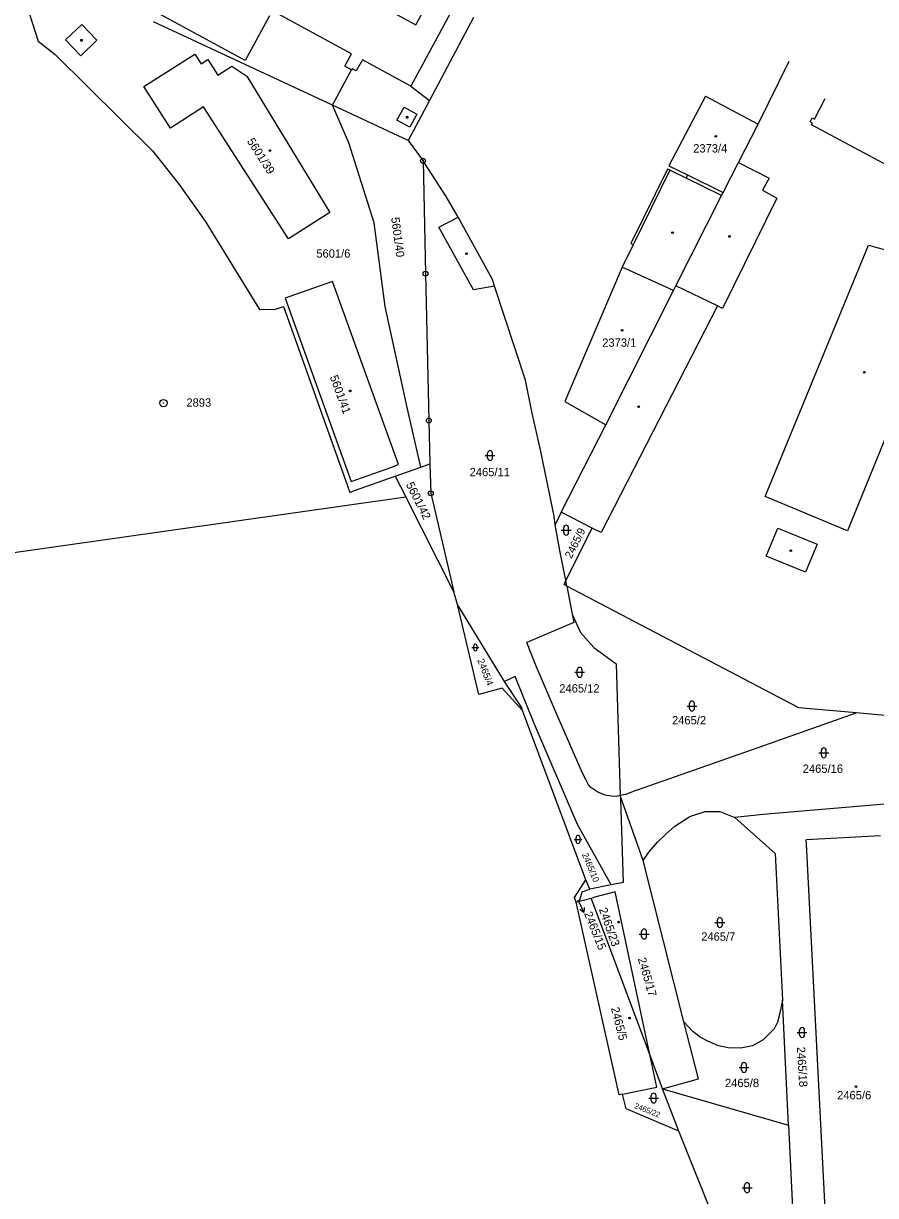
# Model space of a CAD drawing. Extents: x -822293 to -820259, y -1071573 to -1068794.
# Drawn here: x -820913.8 to -820740.1, y -1070379.8 to -1070140.8 of the extents above; entities that cross this region are included whole.
import ezdxf

# ---------------------------------------------------------------- set-up
doc = ezdxf.new("R2010")
doc.units = 0
for name, color, linetype in [('Vrstva 1', 7, 'Continuous'), ('Vrstva 10', 7, 'Continuous'), ('Vrstva 13', 7, 'Continuous'), ('Vrstva 14', 7, 'Continuous'), ('Vrstva 16', 7, 'Continuous'), ('Vrstva 17', 7, 'Continuous'), ('Vrstva 18', 7, 'Continuous'), ('Vrstva 19', 7, 'Continuous'), ('Vrstva 2', 7, 'Continuous'), ('Vrstva 24', 7, 'Continuous'), ('Vrstva 25', 7, 'Continuous'), ('Vrstva 29', 7, 'Continuous'), ('Vrstva 3', 7, 'Continuous'), ('Vrstva 4', 7, 'Continuous')]:
    doc.layers.add(name, color=color, linetype=linetype)

# ---------------------------------------------------------------- blocks, each defined once
blk = doc.blocks.new('Z402')
at = {"layer": 'Vrstva 2'}
for p, q in [((-10, 10), (20, 10)), ((-10, -20), (-10, 10)), ((20, 10), (20, -20)), ((20, -20), (-10, -20))]:
    blk.add_line(p, q, dxfattribs=at)

msp = doc.modelspace()

# ---------------------------------------------------------------- linework, layer by layer
at = {"layer": 'Vrstva 1'}
for p, q in [((-820846.92, -1070147), (-820888.98, -1070124.08)), ((-820822.91, -1070131.57), (-820834.85, -1070153.58)), ((-820868.61, -1070148.39), (-820887.62, -1070138.03)), ((-820850.84, -1070157.46), (-820887.34, -1070140.5)), ((-820863.64, -1070139.26), (-820868.61, -1070148.39)), ((-820822.03, -1070139.6), (-820831.01, -1070156.49)), ((-820889.3, -1070153.67), (-820878.86, -1070147.05)), ((-820878.86, -1070147.05), (-820877.61, -1070149.01)), ((-820877.61, -1070149.01), (-820876.24, -1070148.14)), ((-820876.24, -1070148.14), (-820874.2, -1070151.37)), ((-820848.3, -1070149.55), (-820846.92, -1070147)), ((-820874.2, -1070151.37), (-820871.31, -1070149.54)), ((-820871.31, -1070149.54), (-820868.25, -1070151.57)), ((-820850.84, -1070157.46), (-820846.92, -1070150.29)), ((-820846.92, -1070150.29), (-820848.3, -1070149.55)), ((-820883.85, -1070162.18), (-820889.3, -1070153.67)), ((-820834.85, -1070153.58), (-820831.01, -1070156.49)), ((-820877.14, -1070157.82), (-820883.85, -1070162.18)), ((-820835.36, -1070164.66), (-820850.84, -1070157.46)), ((-820847.5, -1070165.14), (-820850.84, -1070157.46)), ((-820835.36, -1070164.66), (-820850.84, -1070157.46)), ((-820847.5, -1070165.14), (-820850.84, -1070157.46)), ((-820831.01, -1070156.49), (-820835.36, -1070164.66)), ((-820831.01, -1070156.49), (-820835.36, -1070164.66)), ((-820835.36, -1070164.66), (-820832.35, -1070168.8)), ((-820842.31, -1070181.46), (-820847.5, -1070165.14)), ((-820832.35, -1070168.8), (-820831.85, -1070191.82)), ((-820831.99, -1070169.36), (-820832.35, -1070168.8)), ((-820827.6, -1070176.08), (-820831.99, -1070169.36)), ((-820782.53, -1070170.49), (-820789.99, -1070185.69)), ((-820782.03, -1070170.73), (-820782.53, -1070170.49)), ((-820778.43, -1070171.69), (-820778.67, -1070172.38)), ((-820825.2, -1070180.32), (-820827.6, -1070176.08)), ((-820771.51, -1070175.9), (-820771.18, -1070175.25)), ((-820840.04, -1070198.5), (-820842.31, -1070181.46)), ((-820818.16, -1070193.02), (-820825.2, -1070180.32)), ((-820789.99, -1070185.69), (-820789.49, -1070185.93)), ((-820831.85, -1070191.82), (-820831.16, -1070221.77)), ((-820817.81, -1070194.36), (-820818.16, -1070193.02)), ((-820811.47, -1070213.55), (-820817.81, -1070194.36)), ((-820835.57, -1070219.11), (-820840.04, -1070198.5)), ((-820810.12, -1070220.29), (-820811.47, -1070213.55)), ((-820832.77, -1070231.24), (-820835.57, -1070219.11)), ((-820831.16, -1070221.77), (-820830.93, -1070230.58)), ((-820808.4, -1070227.71), (-820810.12, -1070220.29)), ((-820804.2, -1070240.46), (-820795.08, -1070222.64)), ((-820805.61, -1070241.24), (-820808.4, -1070227.71)), ((-820836.68, -1070232.63), (-820832.77, -1070231.24)), ((-820832.77, -1070231.24), (-820830.93, -1070230.58)), ((-820830.93, -1070230.58), (-820830.77, -1070236.59)), ((-820838.01, -1070233.1), (-820836.68, -1070232.63)), ((-820830.77, -1070236.59), (-820826.1, -1070256.7)), ((-820959.73, -1070254.91), (-820835.88, -1070237.32)), ((-820805.38, -1070243.04), (-820805.61, -1070241.24)), ((-820804.2, -1070240.46), (-820805.38, -1070243.04)), ((-820797.83, -1070243.67), (-820804.2, -1070240.46)), ((-820804.45, -1070248.28), (-820805.38, -1070243.04)), ((-820803.2, -1070254.4), (-820797.83, -1070243.67)), ((-820803.2, -1070254.4), (-820804.45, -1070248.28)), ((-820803, -1070255.5), (-820803.2, -1070254.4)), ((-820755.71, -1070280.3), (-820803, -1070255.5)), ((-820803, -1070255.5), (-820801.94, -1070261.25)), ((-820815.71, -1070274.99), (-820825.3, -1070259.25)), ((-820801.63, -1070262.92), (-820811.2, -1070266.98)), ((-820801.94, -1070261.25), (-820801.63, -1070262.92)), ((-820801.94, -1070261.25), (-820800.23, -1070264.95)), ((-820800.23, -1070264.95), (-820797.52, -1070268.04)), ((-820809.25, -1070271.85), (-820811.2, -1070266.98)), ((-820797.52, -1070268.04), (-820792.96, -1070271.33)), ((-820804.97, -1070281.8), (-820809.25, -1070271.85)), ((-820792.96, -1070271.33), (-820792.13, -1070298.22)), ((-820813.53, -1070273.91), (-820815.71, -1070274.99)), ((-820809.66, -1070283.54), (-820813.53, -1070273.91)), ((-820812.3, -1070280.2), (-820815.71, -1070274.99)), ((-820812.1, -1070280.9), (-820812.3, -1070280.2)), ((-820799.82, -1070293.66), (-820804.97, -1070281.8)), ((-820762.63, -1070287.92), (-820744, -1070281.37)), ((-820744, -1070281.37), (-820755.71, -1070280.3)), ((-820737.36, -1070281.98), (-820744, -1070281.37)), ((-820800.87, -1070304.08), (-820809.66, -1070283.54)), ((-820788.84, -1070297.13), (-820762.63, -1070287.92)), ((-820799.1, -1070295.1), (-820799.82, -1070293.66)), ((-820798.6, -1070296), (-820799.1, -1070295.1)), ((-820798.1, -1070296.6), (-820798.6, -1070296)), ((-820796.7, -1070297.5), (-820798.1, -1070296.6)), ((-820795.2, -1070298.1), (-820796.7, -1070297.5)), ((-820793.95, -1070298.3), (-820795.2, -1070298.1)), ((-820793, -1070298.4), (-820793.95, -1070298.3)), ((-820792.13, -1070298.22), (-820793, -1070298.4)), ((-820791, -1070298), (-820792.13, -1070298.22)), ((-820787.47, -1070311.48), (-820792.13, -1070298.22)), ((-820792.13, -1070298.22), (-820792.1, -1070299.04)), ((-820788.84, -1070297.13), (-820791, -1070298)), ((-820792.1, -1070299.04), (-820791.57, -1070315.92)), ((-820735.8, -1070299.79), (-820763, -1070302.1)), ((-820780.99, -1070304.44), (-820777.93, -1070302.46)), ((-820777.93, -1070302.46), (-820774.82, -1070301.43)), ((-820774.82, -1070301.43), (-820771.86, -1070301.49)), ((-820771.86, -1070301.49), (-820768.79, -1070302.68)), ((-820763, -1070302.1), (-820768.79, -1070302.68)), ((-820768.79, -1070302.68), (-820760.52, -1070309.99)), ((-820793.99, -1070316.42), (-820800.87, -1070304.08)), ((-820782.84, -1070306.1), (-820780.99, -1070304.44)), ((-820786.32, -1070309.72), (-820784.56, -1070307.68)), ((-820784.56, -1070307.68), (-820782.84, -1070306.1)), ((-820787.47, -1070311.48), (-820786.32, -1070309.72)), ((-820760.52, -1070309.99), (-820759.03, -1070339.93)), ((-820779.15, -1070344.32), (-820787.47, -1070311.48)), ((-820798.35, -1070317.32), (-820799.14, -1070315.36)), ((-820800.46, -1070319.73), (-820799.93, -1070317.83)), ((-820799.93, -1070317.83), (-820798.35, -1070317.32)), ((-820793.99, -1070316.42), (-820798.35, -1070317.32)), ((-820791.57, -1070315.92), (-820793.99, -1070316.42)), ((-820759.03, -1070339.93), (-820759.57, -1070342.58)), ((-820757.86, -1070365.37), (-820759.03, -1070339.93)), ((-820759.57, -1070342.58), (-820760.09, -1070344.39)), ((-820777.33, -1070346.31), (-820779.15, -1070344.32)), ((-820776.21, -1070355.93), (-820779.15, -1070344.32)), ((-820775.83, -1070347.45), (-820777.33, -1070346.31)), ((-820760.75, -1070345.78), (-820762.99, -1070348.02)), ((-820760.09, -1070344.39), (-820760.75, -1070345.78)), ((-820774.3, -1070348.31), (-820775.83, -1070347.45)), ((-820772.13, -1070349.23), (-820774.3, -1070348.31)), ((-820762.99, -1070348.02), (-820765.16, -1070349.21)), ((-820783.5, -1070358), (-820786.11, -1070351.02)), ((-820770.14, -1070349.67), (-820772.13, -1070349.23)), ((-820767.58, -1070349.73), (-820770.14, -1070349.67)), ((-820765.16, -1070349.21), (-820767.58, -1070349.73)), ((-820783.5, -1070358), (-820776.21, -1070355.93)), ((-820780.16, -1070366.62), (-820783.5, -1070358)), ((-820783.5, -1070358), (-820757.86, -1070365.37)), ((-820757.86, -1070365.37), (-820756.26, -1070397.81))]:
    msp.add_line(p, q, dxfattribs=at)
at = {"layer": 'Vrstva 13'}
for p, q in [((-820913.23, -1070137.01), (-820910.8, -1070144.4)), ((-820910.8, -1070144.4), (-820907.37, -1070147.11)), ((-820907.37, -1070147.11), (-820887.52, -1070166.75)), ((-820907.37, -1070147.11), (-820887.52, -1070166.75)), ((-820907.37, -1070147.11), (-820887.52, -1070166.75)), ((-820887.52, -1070166.75), (-820882.1, -1070173.67)), ((-820882.1, -1070173.67), (-820876.76, -1070181.11)), ((-820876.76, -1070181.11), (-820865.67, -1070199.11)), ((-820862.44, -1070199.07), (-820860.8, -1070198.48)), ((-820860.8, -1070198.48), (-820847.74, -1070235.07)), ((-820865.67, -1070199.11), (-820862.44, -1070199.07)), ((-820846.3, -1070236.05), (-820838.01, -1070233.1)), ((-820838.01, -1070233.1), (-820835.88, -1070237.32)), ((-820847.74, -1070235.07), (-820847.27, -1070236.4)), ((-820847.27, -1070236.4), (-820846.3, -1070236.05)), ((-820826.1, -1070256.7), (-820835.88, -1070237.32)), ((-820825.3, -1070259.25), (-820826.1, -1070256.7)), ((-820821, -1070277.6), (-820825.3, -1070259.25)), ((-820816.2, -1070276.3), (-820821, -1070277.6)), ((-820812.1, -1070280.9), (-820816.2, -1070276.3)), ((-820799.14, -1070315.36), (-820812.1, -1070280.9)), ((-820801.45, -1070319), (-820799.14, -1070315.36)), ((-820801.15, -1070319.91), (-820801.45, -1070319)), ((-820792.39, -1070359.23), (-820801.15, -1070319.91)), ((-820791.67, -1070359.08), (-820792.39, -1070359.23)), ((-820790.95, -1070362.05), (-820791.67, -1070359.08)), ((-820780.16, -1070366.62), (-820790.95, -1070362.05)), ((-820765.05, -1070404.29), (-820780.16, -1070366.62))]:
    msp.add_line(p, q, dxfattribs=at)
at = {"layer": 'Vrstva 14'}
for p, q in [((-820792.39, -1070359.23), (-820801.15, -1070319.91)), ((-820791.67, -1070359.08), (-820792.39, -1070359.23))]:
    msp.add_line(p, q, dxfattribs=at)
at = {"layer": 'Vrstva 16'}
msp.add_line((-820800.8, -1070319.48), (-820799.54, -1070322.08), dxfattribs=at)
msp.add_lwpolyline([(-820799.527, -1070321.003), (-820799.54, -1070322.08), (-820800.393, -1070321.423)], dxfattribs=at)
at = {"layer": 'Vrstva 2'}
for p, q in [((-820764.04, -1070161.33), (-820757.67, -1070148.47)), ((-820764.04, -1070161.33), (-820757.67, -1070148.47)), ((-820868.25, -1070151.57), (-820851.33, -1070179.37)), ((-820868.25, -1070151.57), (-820851.33, -1070179.37)), ((-820883.85, -1070162.18), (-820889.3, -1070153.67)), ((-820883.85, -1070162.18), (-820889.3, -1070153.67)), ((-820877.14, -1070157.82), (-820883.85, -1070162.18)), ((-820859.8, -1070184.75), (-820877.14, -1070157.82)), ((-820774.75, -1070155.66), (-820782.21, -1070169.83)), ((-820774.75, -1070155.66), (-820782.21, -1070169.83)), ((-820774.75, -1070155.66), (-820764.04, -1070161.33)), ((-820774.75, -1070155.66), (-820764.04, -1070161.33)), ((-820752.51, -1070160.31), (-820750.33, -1070156.11)), ((-820752.51, -1070160.31), (-820750.33, -1070156.11)), ((-820753.44, -1070160.87), (-820753.01, -1070160.04)), ((-820753.01, -1070160.04), (-820752.51, -1070160.31)), ((-820768.01, -1070169.15), (-820764.04, -1070161.33)), ((-820752.94, -1070161.14), (-820753.44, -1070160.87)), ((-820753.12, -1070161.49), (-820752.94, -1070161.14)), ((-820732.51, -1070172.51), (-820753.12, -1070161.49)), ((-820782.21, -1070169.83), (-820778.43, -1070171.69)), ((-820771.18, -1070175.25), (-820768.01, -1070169.15)), ((-820778.67, -1070172.38), (-820782.03, -1070170.73)), ((-820771.51, -1070175.9), (-820778.67, -1070172.38)), ((-820780.8, -1070194.32), (-820771.51, -1070175.9)), ((-820851.33, -1070179.37), (-820859.8, -1070184.75)), ((-820789.49, -1070185.93), (-820791.73, -1070190.51)), ((-820762.61, -1070237.26), (-820741.52, -1070185.98)), ((-820741.52, -1070185.98), (-820737.59, -1070187.13)), ((-820791.73, -1070190.51), (-820803.44, -1070217.91)), ((-820850.78, -1070193.39), (-820857.17, -1070195.66)), ((-820837.36, -1070230.75), (-820850.78, -1070193.39)), ((-820857.17, -1070195.66), (-820860.48, -1070196.84)), ((-820795.08, -1070222.64), (-820781.27, -1070195.24)), ((-820781.27, -1070195.24), (-820780.8, -1070194.32)), ((-820725.75, -1070194.88), (-820745.8, -1070244.23)), ((-820860.48, -1070196.84), (-820846.98, -1070234.17)), ((-820803.44, -1070217.91), (-820795.08, -1070222.64)), ((-820846.98, -1070234.17), (-820838.92, -1070231.3)), ((-820838.92, -1070231.3), (-820837.36, -1070230.75)), ((-820745.8, -1070244.23), (-820762.61, -1070237.26)), ((-820739.09, -1070306.45), (-820754.22, -1070307.24)), ((-820754.18, -1070308.11), (-820754.22, -1070307.24)), ((-820748.91, -1070410.67), (-820754.18, -1070308.11)), ((-820793.2, -1070317.84), (-820797.62, -1070318.99)), ((-820786.11, -1070351.02), (-820793.2, -1070317.84)), ((-820801.15, -1070319.91), (-820800.46, -1070319.73)), ((-820800.46, -1070319.73), (-820798.04, -1070319.1)), ((-820798.04, -1070319.1), (-820797.62, -1070318.99)), ((-820786.11, -1070351.02), (-820798.04, -1070319.1)), ((-820784.69, -1070357.66), (-820786.11, -1070351.02)), ((-820791.67, -1070359.08), (-820784.69, -1070357.66))]:
    msp.add_line(p, q, dxfattribs=at)
at = {"layer": 'Vrstva 24'}
for centre, radius in [((-820832.35, -1070168.8), 0.5), ((-820832.35, -1070168.8), 0.0327), ((-820831.85, -1070191.82), 0.5), ((-820831.85, -1070191.82), 0.0327), ((-820885.29, -1070218.2), 0.75), ((-820885.29, -1070218.2), 0.0327), ((-820831.16, -1070221.77), 0.5), ((-820831.16, -1070221.77), 0.0327), ((-820830.77, -1070236.59), 0.5), ((-820830.77, -1070236.59), 0.0327)]:
    msp.add_circle(centre, radius, dxfattribs=at)
at = {"layer": 'Vrstva 25'}
for p, q in [((-820819.68, -1070228.901), (-820817.68, -1070228.901)), ((-820819.18, -1070229.401), (-820819.18, -1070228.401)), ((-820818.18, -1070229.401), (-820818.18, -1070228.401)), ((-820803.66, -1070244.61), (-820803.66, -1070243.61)), ((-820802.66, -1070244.61), (-820802.66, -1070243.61)), ((-820804.16, -1070244.11), (-820802.16, -1070244.11)), ((-820822.02, -1070268.369), (-820822.02, -1070267.669)), ((-820821.32, -1070268.369), (-820821.32, -1070267.669)), ((-820822.37, -1070268.019), (-820820.97, -1070268.019)), ((-820800.91, -1070273.58), (-820800.91, -1070272.58)), ((-820799.91, -1070273.58), (-820799.91, -1070272.58)), ((-820801.41, -1070273.08), (-820799.41, -1070273.08)), ((-820778.02, -1070280.46), (-820778.02, -1070279.46)), ((-820777.02, -1070280.46), (-820777.02, -1070279.46)), ((-820778.52, -1070279.96), (-820776.52, -1070279.96)), ((-820751.13, -1070289.99), (-820751.13, -1070288.99)), ((-820750.13, -1070289.99), (-820750.13, -1070288.99)), ((-820751.63, -1070289.49), (-820749.63, -1070289.49)), ((-820801.54, -1070307.15), (-820799.94, -1070307.15)), ((-820801.14, -1070307.55), (-820801.14, -1070306.75)), ((-820800.34, -1070307.55), (-820800.34, -1070306.75)), ((-820772.82, -1070324.1), (-820770.82, -1070324.1)), ((-820772.32, -1070324.6), (-820772.32, -1070323.6)), ((-820771.32, -1070324.6), (-820771.32, -1070323.6)), ((-820788.27, -1070326.44), (-820786.27, -1070326.44)), ((-820787.77, -1070326.94), (-820787.77, -1070325.94)), ((-820786.77, -1070326.94), (-820786.77, -1070325.94)), ((-820756.06, -1070346.51), (-820754.06, -1070346.51)), ((-820755.56, -1070347.01), (-820755.56, -1070346.01)), ((-820754.56, -1070347.01), (-820754.56, -1070346.01)), ((-820767.91, -1070353.641), (-820765.91, -1070353.641)), ((-820767.41, -1070354.141), (-820767.41, -1070353.141)), ((-820766.41, -1070354.141), (-820766.41, -1070353.141)), ((-820786.31, -1070359.88), (-820784.31, -1070359.88)), ((-820785.81, -1070360.38), (-820785.81, -1070359.38)), ((-820784.81, -1070360.38), (-820784.81, -1070359.38)), ((-820766.77, -1070378.651), (-820766.77, -1070377.651)), ((-820765.77, -1070378.651), (-820765.77, -1070377.651)), ((-820767.27, -1070378.151), (-820765.27, -1070378.151))]:
    msp.add_line(p, q, dxfattribs=at)
for centre in [(-820835.63, -1070159.91), (-820772.66, -1070163.82), (-820863.55, -1070166.72), (-820781.47, -1070183.45), (-820791.75, -1070203.38), (-820742.37, -1070211.92), (-820847.21, -1070215.72), (-820792.46, -1070324), (-820790.25, -1070343.58), (-820744.07, -1070357.54)]:
    msp.add_circle(centre, 0.175, dxfattribs=at)
for centre, radius, start, end in [((-820818.68, -1070228.401), 0.5, 0, 180), ((-820818.68, -1070229.401), 0.5, 180, 0), ((-820803.16, -1070243.61), 0.5, 0, 180), ((-820803.16, -1070244.61), 0.5, 180, 0), ((-820821.67, -1070267.669), 0.35, 0, 180), ((-820821.67, -1070268.369), 0.35, 180, 0), ((-820800.41, -1070272.58), 0.5, 0, 180), ((-820800.41, -1070273.58), 0.5, 180, 0), ((-820777.52, -1070279.46), 0.5, 0, 180), ((-820777.52, -1070280.46), 0.5, 180, 0), ((-820750.63, -1070288.99), 0.5, 0, 180), ((-820750.63, -1070289.99), 0.5, 180, 0), ((-820800.74, -1070306.75), 0.4, 0, 180), ((-820800.74, -1070307.55), 0.4, 180, 0), ((-820771.82, -1070323.6), 0.5, 0, 180), ((-820771.82, -1070324.6), 0.5, 180, 0), ((-820787.27, -1070325.94), 0.5, 0, 180), ((-820787.27, -1070326.94), 0.5, 180, 0), ((-820755.06, -1070346.01), 0.5, 0, 180), ((-820755.06, -1070347.01), 0.5, 180, 0), ((-820766.91, -1070353.141), 0.5, 0, 180), ((-820766.91, -1070354.141), 0.5, 180, 0), ((-820785.31, -1070359.38), 0.5, 0, 180), ((-820785.31, -1070360.38), 0.5, 180, 0), ((-820766.27, -1070377.651), 0.5, 0, 180), ((-820766.27, -1070378.651), 0.5, 180, 0)]:
    msp.add_arc(centre, radius, start, end, dxfattribs=at)
at = {"layer": 'Vrstva 29'}
for centre in [(-820769.84, -1070184.23), (-820823.49, -1070187.73), (-820788.37, -1070218.95), (-820757.37, -1070248.29)]:
    msp.add_circle(centre, 0.175, dxfattribs=at)
at = {"layer": 'Vrstva 3'}
for p, q in [((-820883.6, -1070114.19), (-820833.8, -1070141.07)), ((-820833.8, -1070141.07), (-820832.35, -1070138.38)), ((-820905.22, -1070144.18), (-820901.95, -1070141.02)), ((-820901.95, -1070141.02), (-820898.87, -1070144.21)), ((-820902.14, -1070147.4), (-820905.22, -1070144.18)), ((-820898.87, -1070144.21), (-820902.14, -1070147.4)), ((-820844.72, -1070148.2), (-820846, -1070150.44)), ((-820834.85, -1070153.58), (-820844.72, -1070148.2)), ((-820846.78, -1070150.03), (-820846.92, -1070150.29)), ((-820846, -1070150.44), (-820846.78, -1070150.03)), ((-820837.66, -1070160.51), (-820836.2, -1070157.91)), ((-820837.66, -1070160.51), (-820836.2, -1070157.91)), ((-820836.2, -1070157.91), (-820833.62, -1070159.33)), ((-820833.62, -1070159.33), (-820835.05, -1070161.94)), ((-820833.62, -1070159.33), (-820835.05, -1070161.94)), ((-820835.05, -1070161.94), (-820837.66, -1070160.51)), ((-820835.05, -1070161.94), (-820837.66, -1070160.51)), ((-820782.03, -1070170.73), (-820789.49, -1070185.93)), ((-820778.43, -1070171.69), (-820771.18, -1070175.25)), ((-820781.27, -1070195.24), (-820791.73, -1070190.51))]:
    msp.add_line(p, q, dxfattribs=at)
at = {"layer": 'Vrstva 4'}
for p, q in [((-820768.01, -1070169.15), (-820761.78, -1070172.34)), ((-820761.78, -1070172.34), (-820763.1, -1070174.81)), ((-820760.18, -1070176.41), (-820771.27, -1070198.92)), ((-820763.1, -1070174.81), (-820760.18, -1070176.41)), ((-820829.12, -1070182.31), (-820825.2, -1070180.32)), ((-820822.07, -1070195.13), (-820829.12, -1070182.31)), ((-820817.81, -1070194.36), (-820822.07, -1070195.13)), ((-820772.33, -1070198.41), (-820780.8, -1070194.32)), ((-820772.33, -1070198.41), (-820796.04, -1070244.57)), ((-820771.27, -1070198.92), (-820772.33, -1070198.41)), ((-820796.04, -1070244.57), (-820797.83, -1070243.67)), ((-820762.39, -1070249.41), (-820760, -1070243.72)), ((-820760, -1070243.72), (-820751.96, -1070246.99)), ((-820751.96, -1070246.99), (-820754.35, -1070252.69)), ((-820754.35, -1070252.69), (-820762.39, -1070249.41)), ((-820803.59, -1070255.19), (-820803.2, -1070254.4)), ((-820803, -1070255.5), (-820803.59, -1070255.19))]:
    msp.add_line(p, q, dxfattribs=at)

# ---------------------------------------------------------------- block references
at = {"layer": 'Vrstva 10', "xscale": 0.01, "yscale": 0.01}
for p in [(-820902.04, -1070144.2), (-820835.63, -1070159.91)]:
    msp.add_blockref('Z402', p, dxfattribs=at)

# ---------------------------------------------------------------- texts
at = {"layer": 'Vrstva 16'}
msp.add_text('2465/15', height=1.7, rotation=291.78137, dxfattribs=at).set_placement((-820799.54, -1070322.25))
at = {"layer": 'Vrstva 17'}
msp.add_text('2893', height=1.7, dxfattribs=at).set_placement((-820880.601, -1070218.94))
at = {"layer": 'Vrstva 18'}
for s, height, rotation, p in [('5601/40', 1.7, 277.59807, (-820838.866, -1070180.408)), ('5601/42', 1.7, 296.7921, (-820835.879, -1070234.809)), ('2465/9', 1.6, 63.42642, (-820802.104, -1070250.017)), ('2465/4', 1.4, 291.25377, (-820821.31, -1070270.622)), ('2465/10', 1.3, 292.72086, (-820799.976, -1070310.2)), ('2465/17', 1.7, 286.24968, (-820788.58, -1070331.484)), ('2465/18', 1.7, 273.48933, (-820756.13, -1070349.47)), ('2465/22', 1.139, 338.59682, (-820789.37, -1070361.89))]:
    msp.add_text(s, height=height, rotation=rotation, dxfattribs=at).set_placement(p)
for s, height, p in [('5601/6', 1.7, (-820854.106, -1070188.55)), ('2465/11', 1.7, (-820822.848, -1070233.11)), ('2465/12', 1.7, (-820804.57, -1070277.21)), ('2465/2', 1.7, (-820781.579, -1070283.7)), ('2465/16', 1.7, (-820754.925, -1070293.58)), ('2465/15', 0.005, (-820800.8, -1070319.48)), ('2465/7', 1.7, (-820775.628, -1070327.8)), ('2465/8', 1.7, (-820770.778, -1070357.64))]:
    msp.add_text(s, height=height, dxfattribs=at).set_placement(p)
at = {"layer": 'Vrstva 19'}
for s, rotation, p in [('5601/39', 302.75091, (-820868.321, -1070164.824)), ('5601/41', 289.85931, (-820851.38, -1070212.859)), ('2465/23', 289.50245, (-820796.51, -1070321.39)), ('2465/5', 284.47353, (-820794.05, -1070341.55))]:
    msp.add_text(s, height=1.7, rotation=rotation, dxfattribs=at).set_placement(p)
for s, p in [('2373/4', (-820777.261, -1070167.12)), ('2373/1', (-820795.814, -1070206.72)), ('2465/6', (-820747.914, -1070360.14))]:
    msp.add_text(s, height=1.7, dxfattribs=at).set_placement(p)

doc.saveas('drawing.dxf')
